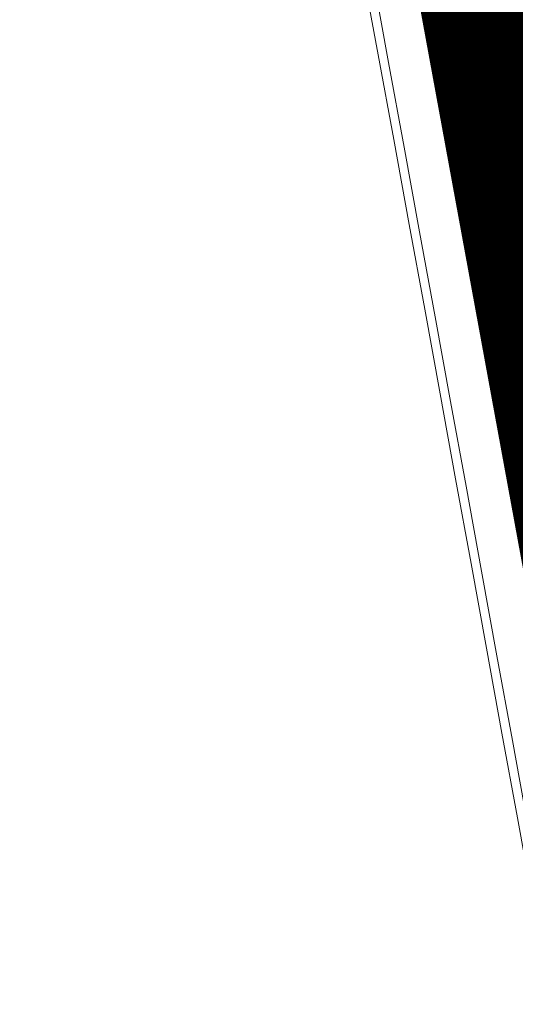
# Model space of a CAD drawing. Extents: x 98477 to 100410, y 398052 to 398969.
# Tile 328 of 374: x 98842 to 98848, y 398394 to 398405. Entities that reach past the tile are written whole.
import ezdxf

# ---------------------------------------------------------------- set-up
doc = ezdxf.new("R2010")
doc.units = 0
doc.linetypes.add('AL-NUTSTRACE', pattern=[17, 5, -3.5, 0, -3.5, 5])
doc.linetypes.add('RI-RWA', pattern=[8.25, 4.5, -0.75, 0.75, -0.75, 0.75, -0.75])
for name, color, linetype, lineweight in [('N-GW-hoogtelijn laagte NAP +8.00', 80, 'AL-HOOGTELIJN +8.00', 18), ('N-GW-hoogtelijn laagte NAP +8.50', 70, 'AL-HOOGTELIJN +8.50', 18), ('N-KO-kantverharding', 2, 'Continuous', 25), ('N-RI-RWA kolkaansluitleiding', 132, 'RI-RWA', 18), ('N-RI-straatkolk', 7, 'Continuous', 25), ("N-VH-arcering 'MAT' grijs 251", 251, 'Continuous', 18), ('N-VH-arcering printbeton', 8, 'Continuous', 9), ('X-AL-hoogtelijn - Niv 1', 1, 'AL-HOOGTELIJN', 18), ('X-AL-nutstrace VERWERKT', 252, 'AL-NUTSTRACE', 18)]:
    doc.layers.add(name, color=color, linetype=linetype, lineweight=lineweight)
doc.layers.add('X-AL-contourlijnen', color=30, linetype='Continuous', plot=False)
doc.styles.get("Standard").update_dxf_attribs({"font": 'txt.shx'})
doc.linetypes.add('AL-HOOGTELIJN', pattern='A,10,-1.5,["H",Standard,S=0.9,R=0,X=-0.3,Y=-0.45],-1.5,30', length=43)
doc.linetypes.add('AL-HOOGTELIJN +8.00', pattern='A,7.5,-1.5,["+8.00",Standard,S=0.9,R=0,X=-0.3,Y=-0.45],-4.5,22.5', length=36)
doc.linetypes.add('AL-HOOGTELIJN +8.50', pattern='A,7.5,-1.5,["+8.50",Standard,S=0.9,R=0,X=-0.3,Y=-0.45],-4.5,22.5', length=36)

# ---------------------------------------------------------------- blocks, each defined once
blk = doc.blocks.new('*U870')
blk.add_lwpolyline([(-1.376319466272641, 1.273330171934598), (-0.8370275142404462, -1.677799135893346), (1.376319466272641, -1.273330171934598), (0.8370275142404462, 1.677799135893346)], close=True)
blk.add_solid([(-1.376319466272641, 1.273330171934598), (0.8370275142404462, 1.677799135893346), (-1.376319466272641, 1.273330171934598), (-0.8370275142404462, -1.677799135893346)])

msp = doc.modelspace()

# ---------------------------------------------------------------- hatches: boundary and pattern name
at = {"layer": "N-VH-arcering 'MAT' grijs 251"}
h = msp.add_hatch(color=256, dxfattribs=at)
h.dxf.hatch_style = 1
edge = h.paths.add_edge_path()
edge.add_line((98801.70985258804, 398275.5025756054), (98759.07881222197, 398269.5111736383))
edge.add_arc((98758.55691309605, 398273.2246788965), 3.749999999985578, 188.0000000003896, 277.9999999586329, ccw=False)
edge.add_line((98754.84340783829, 398272.7027797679), (98754.7320693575, 398273.4949942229))
edge.add_arc((98759.43584268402, 398274.1560664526), 4.75000000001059, 98.00000000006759, 188.0000000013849, ccw=False)
edge.add_line((98758.77477045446, 398278.859839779), (98802.64364589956, 398285.0252081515))
edge.add_arc((98800.79960231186, 398298.1462600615), 13.24999999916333, 278.0000000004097, 315.3695932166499)
edge.add_arc((98814.32101528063, 398284.7981743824), 5.750000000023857, 97.99999999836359, 135.3695932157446, ccw=False)
edge.add_line((98813.52076995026, 398290.4922157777), (98817.94515990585, 398291.114023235))
edge.add_arc((98818.74540523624, 398285.4199818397), 5.750000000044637, 8.00000000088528, 97.99999999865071, ccw=False)
edge.add_line((98824.43944663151, 398286.2202271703), (98832.12180180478, 398231.5574297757))
edge.add_arc((98824.4472242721, 398230.4788382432), 7.74999999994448, -36.90337989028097, 8.000000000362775, ccw=False)
edge.add_line((98830.64450586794, 398225.8252159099), (98822.02531955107, 398214.3469478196))
edge.add_arc((98828.62242576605, 398209.3930917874), 8.249999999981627, 143.0966201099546, 188.000000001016)
edge.add_line((98820.45271419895, 398208.2449137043), (98820.95212056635, 398204.6914527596))
edge.add_line((98820.95212056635, 398204.6914527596), (98824.98814049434, 398175.9736787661))
edge.add_line((98824.98814049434, 398175.9736787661), (98826.34507822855, 398166.3185650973))
edge.add_arc((98829.56344945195, 398166.7708776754), 3.249999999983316, 187.9999999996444, 277.9999999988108)
edge.add_line((98830.01576203, 398163.552506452), (98845.49611657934, 398165.7281284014))
edge.add_line((98845.49611657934, 398165.7281284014), (98850.05134969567, 398166.3683246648))
edge.add_line((98850.05134969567, 398166.3683246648), (98871.26042709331, 398169.349066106))
edge.add_line((98871.26042709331, 398169.349066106), (98879.77673248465, 398170.5459547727))
edge.add_line((98879.77673248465, 398170.5459547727), (98895.91810200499, 398172.8144763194))
edge.add_line((98895.91810200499, 398172.8144763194), (98895.01347684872, 398179.2512187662))
edge.add_line((98895.01347684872, 398179.2512187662), (98835.84495974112, 398170.9356259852))
edge.add_arc((98835.18388751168, 398175.6393993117), 4.749999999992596, 188.0000000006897, 277.9999999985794, ccw=False)
edge.add_line((98830.48011418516, 398174.9783270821), (98825.97718274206, 398207.0183491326))
edge.add_arc((98833.65176027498, 398208.096940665), 7.750000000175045, 143.0966201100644, 188.0000000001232, ccw=False)
edge.add_line((98827.4544786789, 398212.7505629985), (98836.07366499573, 398224.2288310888))
edge.add_arc((98829.47655878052, 398229.1826871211), 8.250000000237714, 323.096620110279, 367.9999999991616)
edge.add_line((98837.64627034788, 398230.3308652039), (98837.34238794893, 398232.4931008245))
edge.add_line((98837.34238794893, 398232.4931008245), (98837.34238780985, 398232.493100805))
edge.add_line((98837.34238780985, 398232.493100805), (98829.68786739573, 398286.9578446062))
edge.add_arc((98835.38190879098, 398287.7580899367), 5.749999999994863, 97.99999999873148, 188.0000000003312, ccw=False)
edge.add_line((98834.58166346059, 398293.452131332), (98882.50500414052, 398300.1873176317))
edge.add_arc((98883.61838894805, 398292.2651730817), 8.000000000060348, 11.632034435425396, 97.9999999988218, ccw=False)
edge.add_line((98891.45409032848, 398293.8781776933), (98890.9995, 398296.0865))
edge.add_line((98890.9995, 398296.0865), (98889.023, 398305.688))
edge.add_line((98889.023, 398305.688), (98888.557, 398307.974))
edge.add_line((98888.557, 398307.974), (98887.38477368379, 398314.7597044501))
edge.add_arc((98879.50153614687, 398313.3978799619), 8.00000000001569, -82.00000000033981, 9.801079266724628, ccw=False)
edge.add_line((98880.6149209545, 398305.475735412), (98872.94460748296, 398304.3977431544))
edge.add_arc((98872.42270835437, 398308.1112484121), 3.749999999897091, 189.4265010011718, 278.00000000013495, ccw=False)
edge.add_arc((92946.7354543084, 397324.3039467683), 6003.049999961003, 9.42650100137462, 10.61166010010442)
edge.add_line((98847.1206531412, 398429.7738954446), (98842.31285519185, 398429.0982035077))
edge.add_arc((92946.7354539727, 397324.3039467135), 5998.200000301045, 9.428546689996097, 10.613773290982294, ccw=False)
edge.add_arc((98860.08948650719, 398306.4687901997), 3.840166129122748, -81.43407539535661, 6.657381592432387, ccw=False)
edge.add_line((98860.66146879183, 398302.6714605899), (98847.18483033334, 398300.7774425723))
edge.add_line((98847.18483033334, 398300.7774425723), (98842.62959721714, 398300.1372463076))
edge.add_line((98842.62959721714, 398300.1372463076), (98820.15051205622, 398296.9780169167))
edge.add_arc((98819.35026672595, 398302.672058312), 5.749999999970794, 187.9999999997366, 277.99999999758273, ccw=False)
edge.add_line((98813.65622533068, 398301.8718129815), (98812.30624625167, 398311.4774132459))
edge.add_line((98812.30624625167, 398311.4774132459), (98811.1093575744, 398319.9937186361))
edge.add_line((98811.1093575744, 398319.9937186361), (98809.24443803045, 398333.2633107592))
edge.add_line((98809.24443803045, 398333.2633107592), (98808.67382831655, 398337.3234098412))
edge.add_line((98808.67382831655, 398337.3234098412), (98807.71353391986, 398344.1562595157))
edge.add_line((98807.71353391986, 398344.1562595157), (98807.70657526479, 398344.2057729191))
edge.add_line((98807.70657526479, 398344.2057729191), (98811.66764753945, 398344.7624653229))
edge.add_line((98811.66764753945, 398344.7624653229), (98829.49247277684, 398347.2675811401))
edge.add_line((98829.49247277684, 398347.2675811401), (98831.96814294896, 398347.6155138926))
edge.add_line((98831.96814294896, 398347.6155138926), (98831.06351779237, 398354.0522563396))
edge.add_line((98831.06351779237, 398354.0522563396), (98828.58784762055, 398353.704323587))
edge.add_line((98828.58784762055, 398353.704323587), (98810.76302238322, 398351.1992077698))
edge.add_line((98810.76302238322, 398351.1992077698), (98806.80195010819, 398350.6425153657))
edge.add_line((98806.80195010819, 398350.6425153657), (98806.79499145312, 398350.6920287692))
edge.add_line((98806.79499145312, 398350.6920287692), (98805.14616655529, 398362.4240275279))
edge.add_line((98805.14616655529, 398362.4240275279), (98805.04836903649, 398363.119893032))
edge.add_line((98805.04836903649, 398363.119893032), (98803.99065346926, 398370.6459303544))
edge.add_line((98803.99065346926, 398370.6459303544), (98802.48758397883, 398381.3408254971))
edge.add_line((98802.48758397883, 398381.3408254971), (98801.4298684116, 398388.8668628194))
edge.add_line((98801.4298684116, 398388.8668628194), (98799.92679892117, 398399.561757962))
edge.add_line((98799.92679892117, 398399.561757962), (98798.86908335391, 398407.0877952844))
edge.add_line((98798.86908335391, 398407.0877952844), (98797.36601386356, 398417.7826904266))
edge.add_line((98797.36601386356, 398417.7826904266), (98796.79540414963, 398421.8427895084))
edge.add_line((98796.79540414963, 398421.8427895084), (98795.88382033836, 398428.3290453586))
edge.add_line((98795.88382033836, 398428.3290453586), (98795.87686168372, 398428.3785587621))
edge.add_line((98795.87686168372, 398428.3785587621), (98799.83793395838, 398428.9352511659))
edge.add_line((98799.83793395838, 398428.9352511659), (98817.66275919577, 398431.4403669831))
edge.add_line((98817.66275919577, 398431.4403669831), (98820.13842936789, 398431.7882997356))
edge.add_line((98820.13842936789, 398431.7882997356), (98819.2338042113, 398438.2250421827))
edge.add_line((98819.2338042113, 398438.2250421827), (98816.75813403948, 398437.87710943))
edge.add_line((98816.75813403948, 398437.87710943), (98798.93330880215, 398435.3719936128))
edge.add_line((98798.93330880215, 398435.3719936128), (98794.9722365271, 398434.8153012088))
edge.add_line((98794.9722365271, 398434.8153012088), (98794.96527787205, 398434.8648146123))
edge.add_line((98794.96527787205, 398434.8648146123), (98793.37870452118, 398446.1538705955))
edge.add_line((98793.37870452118, 398446.1538705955), (98792.73850825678, 398450.7091037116))
edge.add_line((98792.73850825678, 398450.7091037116), (98789.33816684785, 398474.9037900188))
edge.add_line((98789.33816684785, 398474.9037900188), (98783.89169246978, 398474.1383379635))
edge.add_line((98783.89169246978, 398474.1383379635), (98786.76317609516, 398453.7066703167))
edge.add_arc((98782.05940276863, 398453.0455980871), 4.750000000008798, -82.0000000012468, 7.999999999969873, ccw=False)
edge.add_line((98782.72047499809, 398448.3418247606), (98773.11487473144, 398446.9918456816))
edge.add_line((98773.11487473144, 398446.9918456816), (98764.5985693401, 398445.7949570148))
edge.add_line((98764.5985693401, 398445.7949570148), (98743.40683266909, 398442.8166526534))
edge.add_line((98743.40683266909, 398442.8166526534), (98734.89052727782, 398441.6197639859))
edge.add_line((98734.89052727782, 398441.6197639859), (98611.80020633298, 398424.3205475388))
edge.add_line((98611.80020633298, 398424.3205475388), (98607.65702311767, 398453.8008279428))
edge.add_arc((98611.6373665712, 398454.1216500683), 3.993251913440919, 101.39182936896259, 184.6081706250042, ccw=False)
edge.add_line((98610.84862924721, 398458.0362323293), (98611.83889731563, 398458.1754054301))
edge.add_line((98611.83889731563, 398458.1754054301), (98639.5664032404, 398462.0722522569))
edge.add_line((98639.5664032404, 398462.0722522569), (98641.54693937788, 398462.3505984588))
edge.add_line((98641.54693937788, 398462.3505984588), (98659.37176461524, 398464.8557142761))
edge.add_line((98659.37176461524, 398464.8557142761), (98661.84743478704, 398465.2036470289))
edge.add_line((98661.84743478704, 398465.2036470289), (98660.94280963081, 398471.6403894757))
edge.add_line((98660.94280963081, 398471.6403894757), (98649.90132066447, 398470.0886093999))
edge.add_line((98649.90132066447, 398470.0886093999), (98624.64948491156, 398466.5396953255))
edge.add_line((98624.64948491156, 398466.5396953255), (98622.66894877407, 398466.2613491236))
edge.add_line((98622.66894877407, 398466.2613491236), (98604.84412353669, 398463.7562333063))
edge.add_line((98604.84412353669, 398463.7562333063), (98602.86358739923, 398463.4778871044))
edge.add_line((98602.86358739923, 398463.4778871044), (98594.9414428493, 398462.3645022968))
edge.add_line((98594.9414428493, 398462.3645022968), (98576.27488975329, 398459.7410893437))
edge.add_line((98576.27488975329, 398459.7410893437), (98577.17951490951, 398453.3043468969))
edge.add_line((98577.17951490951, 398453.3043468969), (98578.1697829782, 398453.4435199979))
edge.add_line((98578.1697829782, 398453.4435199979), (98598.47059208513, 398456.2943364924))
edge.add_arc((98598.79151287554, 398452.3139562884), 3.993296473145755, 11.424909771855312, 94.60953932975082, ccw=False)
edge.add_line((98602.70568277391, 398453.1049624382), (98606.84886598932, 398423.6246820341))
edge.add_line((98606.84886598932, 398423.6246820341), (98548.81915716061, 398415.4691383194))
edge.add_arc((98548.15808493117, 398420.172911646), 4.750000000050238, 188.0000000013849, 277.99999999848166, ccw=False)
edge.add_line((98543.45431160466, 398419.5118394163), (98539.76818545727, 398445.7399897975))
edge.add_line((98539.76818545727, 398445.7399897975), (98538.97597100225, 398445.6286513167))
edge.add_line((98538.97597100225, 398445.6286513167), (98538.73241807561, 398447.361620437))
edge.add_line((98538.73241807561, 398447.361620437), (98534.77134580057, 398446.8049280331))
edge.add_line((98534.77134580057, 398446.8049280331), (98536.52992450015, 398434.2919904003))
edge.add_line((98536.52992450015, 398434.2919904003), (98537.17012076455, 398429.7367572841))
edge.add_line((98537.17012076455, 398429.7367572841), (98538.39484405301, 398421.0223982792))
edge.add_line((98538.39484405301, 398421.0223982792), (98539.03504031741, 398416.467165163))
edge.add_line((98539.03504031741, 398416.467165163), (98541.02521566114, 398402.30633178))
edge.add_line((98541.02521566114, 398402.30633178), (98541.66541192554, 398397.7510986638))
edge.add_line((98541.66541192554, 398397.7510986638), (98543.65558726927, 398383.5902652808))
edge.add_line((98543.65558726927, 398383.5902652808), (98544.29578353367, 398379.0350321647))
edge.add_line((98544.29578353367, 398379.0350321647), (98545.60401068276, 398369.7265123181))
edge.add_arc((98543.87104156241, 398369.4829593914), 1.750000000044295, -82.00000000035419, 7.99999999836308, ccw=False)
edge.add_line((98544.11459448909, 398367.7499902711), (98522.47723718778, 398364.7090580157))
edge.add_line((98522.47723718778, 398364.7090580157), (98523.21485462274, 398359.4606372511))
edge.add_line((98523.21485462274, 398359.4606372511), (98545.05026553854, 398362.5294041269))
edge.add_line((98545.05026553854, 398362.5294041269), (98549.60549865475, 398363.1696003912))
edge.add_line((98549.60549865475, 398363.1696003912), (98564.16243926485, 398365.2154449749))
edge.add_arc((98564.82351149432, 398360.5116716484), 4.749999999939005, 8.000000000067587, 97.99999999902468, ccw=False)
edge.add_line((98569.5272848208, 398361.172743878), (98576.49985717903, 398311.5603136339))
edge.add_arc((98571.7960838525, 398310.8992414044), 4.749999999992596, -82.0000000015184, 7.999999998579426, ccw=False)
edge.add_line((98572.45715608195, 398306.1954680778), (98563.84182388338, 398304.9846620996))
edge.add_line((98563.84182388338, 398304.9846620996), (98559.28659076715, 398304.3444658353))
edge.add_line((98559.28659076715, 398304.3444658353), (98541.0161448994, 398301.7767221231))
edge.add_line((98541.0161448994, 398301.7767221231), (98541.7537623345, 398296.5283013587))
edge.add_line((98541.7537623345, 398296.5283013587), (98553.88454617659, 398298.2331718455))
edge.add_arc((98554.12809910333, 398296.5002027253), 1.749999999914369, 7.999999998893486, 98.0000000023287, ccw=False)
edge.add_line((98555.86106822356, 398296.7437556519), (98557.35022040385, 398286.1478873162))
edge.add_line((98557.35022040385, 398286.1478873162), (98557.99041666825, 398281.5926542))
edge.add_line((98557.99041666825, 398281.5926542), (98560.13368242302, 398266.3425259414))
edge.add_line((98560.13368242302, 398266.3425259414), (98560.77387868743, 398261.7872928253))
edge.add_line((98560.77387868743, 398261.7872928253), (98562.9171444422, 398246.5371645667))
edge.add_line((98562.9171444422, 398246.5371645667), (98563.5573407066, 398241.9819314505))
edge.add_line((98563.5573407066, 398241.9819314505), (98565.70060646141, 398226.7318031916))
edge.add_line((98565.70060646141, 398226.7318031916), (98566.34080272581, 398222.1765700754))
edge.add_line((98566.34080272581, 398222.1765700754), (98567.56552601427, 398213.4622110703))
edge.add_line((98567.56552601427, 398213.4622110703), (98568.20572227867, 398208.9069779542))
edge.add_line((98568.20572227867, 398208.9069779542), (98576.53105717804, 398149.6691420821))
edge.add_line((98576.53105717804, 398149.6691420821), (98576.55610833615, 398149.4908938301))
edge.add_line((98576.55610833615, 398149.4908938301), (98535.4599834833, 398143.7152101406))
edge.add_line((98535.4599834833, 398143.7152101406), (98536.3465161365, 398137.4072025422))
edge.add_line((98536.3465161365, 398137.4072025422), (98537.33678420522, 398137.5463756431))
edge.add_line((98537.33678420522, 398137.5463756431), (98577.44264098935, 398143.1828862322))
edge.add_line((98577.44264098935, 398143.1828862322), (98578.76478544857, 398133.7753395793))
edge.add_line((98578.76478544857, 398133.7753395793), (98538.65892866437, 398128.1388289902))
edge.add_line((98538.65892866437, 398128.1388289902), (98537.66866059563, 398127.9996558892))
edge.add_line((98537.66866059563, 398127.9996558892), (98538.57328575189, 398121.5629134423))
edge.add_line((98538.57328575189, 398121.5629134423), (98579.66941060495, 398127.3385971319))
edge.add_line((98579.66941060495, 398127.3385971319), (98579.67636925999, 398127.2890837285))
edge.add_line((98579.67636925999, 398127.2890837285), (98580.7660946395, 398119.5352847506))
edge.add_line((98580.7660946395, 398119.5352847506), (98582.57534495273, 398106.6617998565))
edge.add_line((98582.57534495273, 398106.6617998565), (98583.06245080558, 398103.1958616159))
edge.add_line((98583.06245080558, 398103.1958616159), (98584.87170111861, 398090.3223767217))
edge.add_line((98584.87170111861, 398090.3223767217), (98585.35880697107, 398086.8564384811))
edge.add_line((98585.35880697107, 398086.8564384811), (98587.16805728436, 398073.9829535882))
edge.add_line((98587.16805728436, 398073.9829535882), (98588.14928671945, 398067.0011433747))
edge.add_arc((98585.92118356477, 398066.6880038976), 2.249999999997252, -71.05267843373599, 7.999999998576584, ccw=False)
edge.add_line((98586.6517556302, 398064.5599145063), (98587.08769329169, 398064.7095716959))
edge.add_line((98587.08769329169, 398064.7095716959), (98595.76511800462, 398067.6885274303))
edge.add_line((98595.76511800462, 398067.6885274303), (98596.09256923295, 398067.8009412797))
edge.add_arc((98595.36199716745, 398069.9290306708), 2.249999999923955, 187.9999999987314, 288.947321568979, ccw=False)
edge.add_line((98593.13389401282, 398069.6158911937), (98582.46560133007, 398145.5247379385))
edge.add_arc((98587.16937465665, 398146.1858101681), 4.750000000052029, 98.00000000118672, 187.9999999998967, ccw=False)
edge.add_line((98586.50830242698, 398150.8895834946), (98609.06670264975, 398154.0599598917))
edge.add_line((98609.06670264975, 398154.0599598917), (98621.30783352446, 398156.2004915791))
edge.add_line((98621.30783352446, 398156.2004915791), (98618.71337939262, 398174.6609919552))
edge.add_line((98618.71337939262, 398174.6609919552), (98600.88855415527, 398172.155876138))
edge.add_line((98600.88855415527, 398172.155876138), (98602.70587460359, 398159.2249692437))
edge.add_line((98602.70587460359, 398159.2249692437), (98585.67326382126, 398156.8311919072))
edge.add_arc((98585.08617653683, 398161.633146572), 4.837710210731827, 189.0296070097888, 276.97039299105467, ccw=False)
edge.add_line((98580.30841826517, 398160.8738930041), (98573.6350680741, 398208.3572469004))
edge.add_line((98573.6350680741, 398208.3572469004), (98572.71652560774, 398214.8930161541))
edge.add_line((98572.71652560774, 398214.8930161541), (98570.01656744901, 398234.1042166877))
edge.add_line((98570.01656744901, 398234.1042166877), (98569.09802498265, 398240.6399859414))
edge.add_line((98569.09802498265, 398240.6399859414), (98568.63179509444, 398243.9573839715))
edge.add_line((98568.63179509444, 398243.9573839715), (98568.16556520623, 398247.2747820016))
edge.add_arc((98572.86933853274, 398247.9358542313), 4.74999999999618, 98.00000000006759, 188.0000000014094, ccw=False)
edge.add_line((98572.20826630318, 398252.6396275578), (98597.85620928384, 398256.2442108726))
edge.add_line((98597.85620928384, 398256.2442108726), (98604.39197853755, 398257.1627533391))
edge.add_line((98604.39197853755, 398257.1627533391), (98619.64210679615, 398259.3060190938))
edge.add_line((98619.64210679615, 398259.3060190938), (98626.17787604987, 398260.2245615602))
edge.add_line((98626.17787604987, 398260.2245615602), (98639.44746817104, 398262.089481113))
edge.add_line((98639.44746817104, 398262.089481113), (98639.4969815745, 398262.096439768))
edge.add_line((98639.4969815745, 398262.096439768), (98640.05367397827, 398258.1353674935))
edge.add_line((98640.05367397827, 398258.1353674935), (98641.8629242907, 398245.2618825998))
edge.add_line((98641.8629242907, 398245.2618825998), (98642.14127049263, 398243.2813464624))
edge.add_line((98642.14127049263, 398243.2813464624), (98643.25465530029, 398235.3592019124))
edge.add_line((98643.25465530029, 398235.3592019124), (98644.5767997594, 398225.9516552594))
edge.add_line((98644.5767997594, 398225.9516552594), (98646.03811731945, 398215.5538405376))
edge.add_line((98646.03811731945, 398215.5538405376), (98646.38605007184, 398213.0781703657))
edge.add_line((98646.38605007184, 398213.0781703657), (98652.82279251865, 398213.9827955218))
edge.add_line((98652.82279251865, 398213.9827955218), (98652.47485976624, 398216.4584656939))
edge.add_line((98652.47485976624, 398216.4584656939), (98651.70940771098, 398221.904940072))
edge.add_line((98651.70940771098, 398221.904940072), (98651.43106150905, 398223.8854762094))
edge.add_line((98651.43106150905, 398223.8854762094), (98649.62181119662, 398236.758961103))
edge.add_line((98649.62181119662, 398236.758961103), (98649.34346499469, 398238.7394972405))
edge.add_line((98649.34346499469, 398238.7394972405), (98646.49041642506, 398259.0399926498))
edge.add_line((98646.49041642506, 398259.0399926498), (98645.93372402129, 398263.0010649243))
edge.add_line((98645.93372402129, 398263.0010649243), (98645.98323742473, 398263.0080235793))
edge.add_line((98645.98323742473, 398263.0080235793), (98654.39783815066, 398264.1906185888))
edge.add_line((98654.39783815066, 398264.1906185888), (98722.62535253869, 398273.7793704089))
edge.add_line((98722.62535253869, 398273.7793704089), (98731.14165792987, 398274.9762590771))
edge.add_line((98731.14165792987, 398274.9762590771), (98743.97026282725, 398276.7792019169))
edge.add_arc((98744.55735011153, 398271.9772472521), 4.837710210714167, 9.02960700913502, 96.9703929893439, ccw=False)
edge.add_line((98749.33510838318, 398272.73650082), (98750.7268393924, 398262.8338201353))
edge.add_line((98750.7268393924, 398262.8338201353), (98752.41029510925, 398263.0704144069))
edge.add_line((98752.41029510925, 398263.0704144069), (98756.96552822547, 398263.7106106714))
edge.add_line((98756.96552822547, 398263.7106106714), (98772.21565648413, 398265.8538764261))
edge.add_line((98772.21565648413, 398265.8538764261), (98776.77088960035, 398266.4940726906))
edge.add_line((98776.77088960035, 398266.4940726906), (98795.98209013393, 398269.1940308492))
edge.add_line((98795.98209013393, 398269.1940308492), (98800.53732325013, 398269.8342271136))
edge.add_line((98800.53732325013, 398269.8342271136), (98802.46834598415, 398270.1056146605))
edge.add_line((98802.46834598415, 398270.1056146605), (98801.70985258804, 398275.5025756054))
edge = h.paths.add_edge_path(flags=16)
edge.add_line((98744.0622075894, 398333.4636472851), (98751.98435213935, 398334.5770320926))
edge.add_line((98751.98435213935, 398334.5770320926), (98753.96600319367, 398334.8555349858))
edge.add_line((98753.96600319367, 398334.8555349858), (98764.36270300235, 398336.316695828))
edge.add_line((98764.36270300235, 398336.316695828), (98764.36270299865, 398336.3166958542))
edge.add_line((98764.36270299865, 398336.3166958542), (98766.34323913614, 398336.5950420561))
edge.add_line((98766.34323913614, 398336.5950420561), (98774.26538368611, 398337.7084268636))
edge.add_line((98774.26538368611, 398337.7084268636), (98774.24729118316, 398337.8371617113))
edge.add_line((98774.24729118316, 398337.8371617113), (98802.48973650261, 398341.8063785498))
edge.add_line((98802.48973650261, 398341.8063785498), (98803.0185942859, 398338.0433598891))
edge.add_line((98803.0185942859, 398338.0433598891), (98808.47417984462, 398299.2248515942))
edge.add_arc((98800.79960231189, 398298.1462600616), 7.750000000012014, -82.00000000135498, 8.000000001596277, ccw=False)
edge.add_line((98801.87819384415, 398290.4716825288), (98771.96746476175, 398286.2680036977))
edge.add_line((98771.96746476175, 398286.2680036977), (98767.41223164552, 398285.6278074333))
edge.add_line((98767.41223164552, 398285.6278074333), (98755.13290759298, 398283.9020609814))
edge.add_line((98755.13290759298, 398283.9020609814), (98746.61660220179, 398282.7051723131))
edge.add_line((98746.61660220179, 398282.7051723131), (98730.37620587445, 398280.4227334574))
edge.add_line((98730.37620587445, 398280.4227334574), (98721.85990048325, 398279.2258447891))
edge.add_line((98721.85990048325, 398279.2258447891), (98654.3282516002, 398269.7348904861))
edge.add_arc((98653.66717937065, 398274.4386638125), 4.749999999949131, 187.9999999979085, 277.9999999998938, ccw=False)
edge.add_line((98648.96340604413, 398273.7775915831), (98644.1340994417, 398308.1398935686))
edge.add_line((98644.1340994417, 398308.1398935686), (98642.93721077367, 398316.6561989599))
edge.add_line((98642.93721077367, 398316.6561989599), (98640.29988051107, 398335.4217788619))
edge.add_line((98640.29988051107, 398335.4217788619), (98638.12129075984, 398335.1155980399))
edge.add_line((98638.12129075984, 398335.1155980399), (98637.23004949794, 398334.990342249))
edge.add_line((98637.23004949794, 398334.990342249), (98635.05145974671, 398334.6841614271))
edge.add_line((98635.05145974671, 398334.6841614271), (98635.74036659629, 398329.7823344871))
edge.add_line((98635.74036659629, 398329.7823344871), (98636.93725526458, 398321.266029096))
edge.add_line((98636.93725526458, 398321.266029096), (98638.384655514, 398310.967241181))
edge.add_line((98638.384655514, 398310.967241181), (98639.02485177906, 398306.4120080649))
edge.add_line((98639.02485177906, 398306.4120080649), (98641.16811753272, 398291.1618798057))
edge.add_line((98641.16811753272, 398291.1618798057), (98642.36500620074, 398282.6455744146))
edge.add_line((98642.36500620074, 398282.6455744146), (98643.71498527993, 398273.0399741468))
edge.add_arc((98639.01121195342, 398272.3789019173), 4.749999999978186, -82.00000000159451, 7.999999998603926, ccw=False)
edge.add_line((98639.67228418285, 398267.6751285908), (98619.32227537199, 398264.8151213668))
edge.add_line((98619.32227537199, 398264.8151213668), (98614.27190822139, 398264.1053385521))
edge.add_line((98614.27190822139, 398264.1053385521), (98593.92189940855, 398261.2453313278))
edge.add_arc((98593.26082717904, 398265.9491046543), 4.750000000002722, 188.0000000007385, 277.9999999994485, ccw=False)
edge.add_line((98588.55705385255, 398265.2880324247), (98581.77932383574, 398313.5140873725))
edge.add_line((98581.77932383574, 398313.5140873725), (98580.58243516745, 398322.0303927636))
edge.add_line((98580.58243516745, 398322.0303927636), (98575.23122943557, 398360.1062000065))
edge.add_line((98575.23122943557, 398360.1062000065), (98574.59103317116, 398364.6614331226))
edge.add_line((98574.59103317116, 398364.6614331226), (98572.66348572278, 398378.3766458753))
edge.add_line((98572.66348572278, 398378.3766458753), (98571.18825085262, 398388.8734874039))
edge.add_line((98571.18825085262, 398388.8734874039), (98568.51612731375, 398407.8866343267))
edge.add_arc((98573.21990064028, 398408.5477065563), 4.750000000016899, 97.9999999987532, 188.0000000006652, ccw=False)
edge.add_line((98572.55882841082, 398413.2514798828), (98607.11918401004, 398418.1086211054))
edge.add_line((98607.11918401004, 398418.1086211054), (98607.61431804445, 398418.1782076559))
edge.add_line((98607.61431804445, 398418.1782076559), (98611.58353488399, 398389.9357623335))
edge.add_line((98611.58353488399, 398389.9357623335), (98611.454800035, 398389.9176698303))
edge.add_line((98611.454800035, 398389.9176698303), (98613.2640503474, 398377.0441849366))
edge.add_line((98613.2640503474, 398377.0441849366), (98613.33363689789, 398376.5490509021))
edge.add_line((98613.33363689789, 398376.5490509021), (98626.20712179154, 398378.3583012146))
edge.add_line((98626.20712179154, 398378.3583012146), (98628.18765792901, 398378.6366474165))
edge.add_line((98628.18765792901, 398378.6366474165), (98636.10980247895, 398379.7500322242))
edge.add_line((98636.10980247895, 398379.7500322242), (98648.36932117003, 398381.4729952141))
edge.add_line((98648.36932117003, 398381.4729952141), (98647.4646960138, 398387.9097376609))
edge.add_line((98647.4646960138, 398387.9097376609), (98634.59121112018, 398386.1004873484))
edge.add_line((98634.59121112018, 398386.1004873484), (98632.49184281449, 398385.8054403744))
edge.add_line((98632.49184281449, 398385.8054403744), (98619.73719008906, 398384.0128908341))
edge.add_line((98619.73719008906, 398384.0128908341), (98617.50908693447, 398383.6997513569))
edge.add_line((98617.50908693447, 398383.6997513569), (98612.56565838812, 398418.8740731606))
edge.add_line((98612.56565838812, 398418.8740731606), (98613.06079242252, 398418.943659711))
edge.add_line((98613.06079242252, 398418.943659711), (98667.57504960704, 398426.6051389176))
edge.add_line((98667.57504960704, 398426.6051389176), (98722.08930679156, 398434.2666181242))
edge.add_line((98722.08930679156, 398434.2666181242), (98726.14940587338, 398434.8372278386))
edge.add_line((98726.14940587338, 398434.8372278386), (98759.42241298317, 398439.51344403))
edge.add_line((98759.42241298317, 398439.51344403), (98763.48251206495, 398440.084053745))
edge.add_line((98763.48251206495, 398440.084053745), (98783.48592705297, 398442.8953503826))
edge.add_arc((98784.14699928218, 398438.191577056), 4.750000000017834, 8.000000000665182, 97.99999999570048, ccw=False)
edge.add_line((98788.85077260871, 398438.8526492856), (98795.6145853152, 398390.7256211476))
edge.add_arc((98790.91081198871, 398390.064548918), 4.749999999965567, -82.00000000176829, 8.000000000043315, ccw=False)
edge.add_line((98791.57188421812, 398385.3607755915), (98787.36324492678, 398384.7692899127))
edge.add_line((98787.36324492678, 398384.7692899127), (98774.48976003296, 398382.9600396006))
edge.add_line((98774.48976003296, 398382.9600396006), (98766.12199485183, 398381.7840268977))
edge.add_line((98766.12199485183, 398381.7840268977), (98766.07248144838, 398381.7770682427))
edge.add_line((98766.07248144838, 398381.7770682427), (98764.94517930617, 398389.7982395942))
edge.add_line((98764.94517930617, 398389.7982395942), (98762.09213076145, 398410.0987350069))
edge.add_line((98762.09213076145, 398410.0987350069), (98761.95295766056, 398411.0890030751))
edge.add_line((98761.95295766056, 398411.0890030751), (98755.5162152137, 398410.1843779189))
edge.add_line((98755.5162152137, 398410.1843779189), (98755.65538831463, 398409.1941098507))
edge.add_line((98755.65538831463, 398409.1941098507), (98758.50843688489, 398388.893614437))
edge.add_line((98758.50843688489, 398388.893614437), (98759.63573900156, 398380.8724430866))
edge.add_line((98759.63573900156, 398380.8724430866), (98759.5862255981, 398380.8654844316))
edge.add_line((98759.5862255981, 398380.8654844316), (98748.79230364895, 398379.3484976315))
edge.add_line((98748.79230364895, 398379.3484976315), (98744.23707053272, 398378.7083013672))
edge.add_line((98744.23707053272, 398378.7083013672), (98741.31577972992, 398378.2977407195))
edge.add_line((98741.31577972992, 398378.2977407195), (98735.86930535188, 398377.532288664))
edge.add_line((98735.86930535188, 398377.532288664), (98732.94801454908, 398377.1217280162))
edge.add_line((98732.94801454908, 398377.1217280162), (98728.39278143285, 398376.4815317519))
edge.add_line((98728.39278143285, 398376.4815317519), (98718.31915239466, 398375.0657755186))
edge.add_arc((98720.44154218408, 398359.9641874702), 15.25000000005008, 97.9999999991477, 128.0000000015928)
edge.add_line((98711.052704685, 398371.9813514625), (98707.24934533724, 398369.0098414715))
edge.add_line((98707.24934533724, 398369.0098414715), (98710.51235115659, 398364.8333844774))
edge.add_line((98710.51235115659, 398364.8333844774), (98713.62044188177, 398367.261691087))
edge.add_arc((98721.25410813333, 398357.3241039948), 12.53110121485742, 99.37790491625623, 127.53006232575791, ccw=False)
edge.add_line((98719.21222162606, 398369.6877279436), (98728.55711414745, 398371.001066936))
edge.add_line((98728.55711414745, 398371.001066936), (98733.11234726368, 398371.6412632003))
edge.add_line((98733.11234726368, 398371.6412632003), (98743.90626921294, 398373.1582500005))
edge.add_line((98743.90626921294, 398373.1582500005), (98752.42257460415, 398374.3551386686))
edge.add_line((98752.42257460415, 398374.3551386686), (98763.21649655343, 398375.8721254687))
edge.add_line((98763.21649655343, 398375.8721254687), (98767.77172966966, 398376.512321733))
edge.add_line((98767.77172966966, 398376.512321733), (98793.32064568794, 398380.102987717))
edge.add_arc((98793.7681908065, 398376.2908113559), 3.838357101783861, 9.304190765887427, 96.69580920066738, ccw=False)
edge.add_line((98797.55605007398, 398376.9113815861), (98799.60189465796, 398362.3544409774))
edge.add_line((98799.60189465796, 398362.3544409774), (98801.64078058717, 398347.8470137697))
edge.add_line((98801.64078058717, 398347.8470137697), (98801.71036713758, 398347.3518797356))
edge.add_line((98801.71036713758, 398347.3518797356), (98773.46792181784, 398343.3826628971))
edge.add_line((98773.46792181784, 398343.3826628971), (98773.36075853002, 398344.1451693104))
edge.add_line((98773.36075853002, 398344.1451693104), (98770.8850883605, 398343.7972365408))
edge.add_line((98770.8850883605, 398343.7972365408), (98758.01160346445, 398341.9879862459))
edge.add_line((98758.01160346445, 398341.9879862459), (98756.03106732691, 398341.7096400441))
edge.add_line((98756.03106732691, 398341.7096400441), (98743.15758242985, 398339.900389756))
edge.add_line((98743.15758242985, 398339.900389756), (98743.15758243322, 398339.9003897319))
edge.add_line((98743.15758243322, 398339.9003897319), (98742.16731436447, 398339.761216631))
edge.add_line((98742.16731436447, 398339.761216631), (98743.07193952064, 398333.3244741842))
edge.add_line((98743.07193952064, 398333.3244741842), (98744.0622075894, 398333.4636472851))
edge = h.paths.add_edge_path(flags=16)
edge.add_line((98545.99047331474, 398402.9031704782), (98545.73996173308, 398404.6856530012))
edge.add_arc((98550.44373505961, 398405.3467252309), 4.750000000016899, 98.00000000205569, 188.0000000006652, ccw=False)
edge.add_line((98549.78266282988, 398410.0504985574), (98557.70480737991, 398411.1638833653))
edge.add_arc((98558.36587960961, 398406.4601100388), 4.750000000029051, 8.000000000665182, 98.00000000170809, ccw=False)
edge.add_line((98563.06965293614, 398407.1211822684), (98563.35495779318, 398405.0911327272))
edge.add_line((98563.35495779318, 398405.0911327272), (98565.09462155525, 398392.7127818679))
edge.add_line((98565.09462155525, 398392.7127818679), (98565.44255430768, 398390.237111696))
edge.add_line((98565.44255430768, 398390.237111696), (98567.18221806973, 398377.8587608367))
edge.add_line((98567.18221806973, 398377.8587608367), (98567.46752292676, 398375.8287112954))
edge.add_arc((98562.76374960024, 398375.1676390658), 4.749999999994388, -82.00000000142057, 7.9999999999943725, ccw=False)
edge.add_line((98563.42482182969, 398370.4638657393), (98555.50267727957, 398369.3504809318))
edge.add_arc((98554.84160505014, 398374.0542542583), 4.749999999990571, 187.9999999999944, 277.99999999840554, ccw=False)
edge.add_line((98550.13783172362, 398373.3931820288), (98549.88732014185, 398375.1756645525))
edge.add_line((98549.88732014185, 398375.1756645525), (98548.07806982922, 398388.0491494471))
edge.add_line((98548.07806982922, 398388.0491494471), (98547.79972362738, 398390.0296855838))
edge.add_line((98547.79972362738, 398390.0296855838), (98545.99047331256, 398402.9031704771))
edge = h.paths.add_edge_path(flags=16)
edge.add_line((98580.97427237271, 398279.7231952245), (98580.69592617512, 398281.7037313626))
edge.add_line((98580.69592617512, 398281.7037313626), (98579.23460861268, 398292.1015460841))
edge.add_line((98579.23460861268, 398292.1015460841), (98578.55961907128, 398296.9043462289))
edge.add_arc((98573.85584574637, 398296.2432739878), 4.750000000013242, 8.000000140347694, 98.00000000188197)
edge.add_line((98573.19477351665, 398300.9470473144), (98565.5697093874, 398299.8754144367))
edge.add_arc((98566.23078161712, 398295.1716411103), 4.749999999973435, 98.00000000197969, 186.1903587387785)
edge.add_line((98561.5084782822, 398294.6594387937), (98561.50613232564, 398294.659109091))
edge.add_line((98561.50613232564, 398294.659109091), (98563.66331539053, 398279.3099540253))
edge.add_line((98563.66331539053, 398279.3099540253), (98563.94166159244, 398277.329417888))
edge.add_line((98563.94166159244, 398277.329417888), (98566.09884465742, 398261.9802628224))
edge.add_line((98566.09884465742, 398261.9802628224), (98566.10119061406, 398261.980592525))
edge.add_arc((98570.78174201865, 398262.7898752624), 4.749999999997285, 189.8096412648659, 277.9999999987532)
edge.add_line((98571.4428142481, 398258.0861019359), (98579.06787837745, 398259.1577348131))
edge.add_arc((98578.406806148, 398263.8615081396), 4.749999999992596, 277.9999999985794, 367.9999999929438)
edge.add_line((98583.11057947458, 398264.5225803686), (98582.43558993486, 398269.325380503))
edge.add_line((98582.43558993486, 398269.325380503), (98580.97427237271, 398279.7231952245))
edge = h.paths.add_edge_path(flags=16)
edge.add_line((98615.08128089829, 398162.7819088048), (98614.48868373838, 398166.998456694))
edge.add_arc((98612.75571461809, 398166.7549037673), 1.749999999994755, 8.000000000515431, 98.00000000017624)
edge.add_line((98612.51216169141, 398168.4878728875), (98608.55108941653, 398167.9311804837))
edge.add_arc((98608.79464234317, 398166.1982113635), 1.749999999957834, 97.99999999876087, 188.000000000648)
edge.add_line((98607.06167322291, 398165.9546584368), (98607.65427038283, 398161.7381105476))
edge.add_arc((98609.38723950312, 398161.9816634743), 1.749999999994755, 188.0000000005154, 277.999999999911)
edge.add_line((98609.6307924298, 398160.248694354), (98613.59186470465, 398160.8053867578))
edge.add_arc((98613.348311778, 398162.5383558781), 1.749999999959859, 277.9999999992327, 368.0000000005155)
at = {"layer": 'N-VH-arcering printbeton'}
h = msp.add_hatch(dxfattribs=at)
h.set_pattern_fill('CS-PRINTBETON', color=256)
h.set_pattern_definition([(45, (0, 0), (-0.3535533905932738, 0.3535533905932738), []), (45, (0.35, 0), (-0.3535533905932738, 0.3535533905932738), [0.5000000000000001, -0.2])])
edge = h.paths.add_edge_path()
edge.add_line((98810.2397897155, 398338.7552844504), (98834.00622336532, 398342.0954388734))
edge.add_line((98834.00622336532, 398342.0954388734), (98831.50110754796, 398359.9202641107))
edge.add_line((98831.50110754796, 398359.9202641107), (98807.73467389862, 398356.5801096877))
edge.add_line((98807.73467389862, 398356.5801096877), (98798.4100761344, 398422.9280702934))
edge.add_line((98798.4100761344, 398422.9280702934), (98822.1765097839, 398426.2682247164))
edge.add_line((98822.1765097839, 398426.2682247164), (98819.67139396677, 398444.0930499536))
edge.add_line((98819.67139396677, 398444.0930499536), (98795.90496031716, 398440.7528955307))
edge.add_line((98795.90496031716, 398440.7528955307), (98791.07113596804, 398475.1473429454))
edge.add_line((98791.07113596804, 398475.1473429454), (98789.33816684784, 398474.9037900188))
edge.add_line((98789.33816684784, 398474.9037900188), (98792.73850825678, 398450.7091037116))
edge.add_line((98792.73850825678, 398450.7091037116), (98793.37870452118, 398446.1538705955))
edge.add_line((98793.37870452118, 398446.1538705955), (98794.9722365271, 398434.8153012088))
edge.add_line((98794.9722365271, 398434.8153012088), (98796.72501100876, 398435.0616375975))
edge.add_line((98796.72501100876, 398435.0616375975), (98796.08063955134, 398439.6465787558))
edge.add_line((98796.08063955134, 398439.6465787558), (98798.28893734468, 398439.956934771))
edge.add_line((98798.28893734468, 398439.956934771), (98798.23744329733, 398440.3233339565))
edge.add_line((98798.23744329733, 398440.3233339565), (98816.06226853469, 398442.8284497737))
edge.add_line((98816.06226853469, 398442.8284497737), (98816.11376258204, 398442.4620505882))
edge.add_line((98816.11376258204, 398442.4620505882), (98818.22303356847, 398442.7584892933))
edge.add_line((98818.22303356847, 398442.7584892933), (98818.86740502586, 398438.1735481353))
edge.add_line((98818.86740502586, 398438.1735481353), (98819.2338042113, 398438.2250421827))
edge.add_line((98819.2338042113, 398438.2250421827), (98820.13842936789, 398431.7882997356))
edge.add_line((98820.13842936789, 398431.7882997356), (98819.77203018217, 398431.7368056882))
edge.add_line((98819.77203018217, 398431.7368056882), (98820.41640163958, 398427.15186453))
edge.add_line((98820.41640163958, 398427.15186453), (98818.30713065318, 398426.8554258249))
edge.add_line((98818.30713065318, 398426.8554258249), (98818.35862470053, 398426.4890266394))
edge.add_line((98818.35862470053, 398426.4890266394), (98800.53379946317, 398423.9839108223))
edge.add_line((98800.53379946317, 398423.9839108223), (98800.48230541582, 398424.3503100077))
edge.add_line((98800.48230541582, 398424.3503100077), (98798.27400762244, 398424.0399539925))
edge.add_line((98798.27400762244, 398424.0399539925), (98797.629636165, 398428.6248951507))
edge.add_line((98797.629636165, 398428.6248951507), (98795.87686168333, 398428.378558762))
edge.add_line((98795.87686168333, 398428.378558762), (98796.79540414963, 398421.8427895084))
edge.add_line((98796.79540414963, 398421.8427895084), (98797.36601386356, 398417.7826904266))
edge.add_line((98797.36601386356, 398417.7826904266), (98798.86908335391, 398407.0877952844))
edge.add_line((98798.86908335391, 398407.0877952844), (98799.92679892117, 398399.561757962))
edge.add_line((98799.92679892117, 398399.561757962), (98801.4298684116, 398388.8668628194))
edge.add_line((98801.4298684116, 398388.8668628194), (98802.48758397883, 398381.3408254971))
edge.add_line((98802.48758397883, 398381.3408254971), (98803.99065346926, 398370.6459303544))
edge.add_line((98803.99065346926, 398370.6459303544), (98805.04836903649, 398363.119893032))
edge.add_line((98805.04836903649, 398363.119893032), (98805.14616655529, 398362.4240275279))
edge.add_line((98805.14616655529, 398362.4240275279), (98806.80195010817, 398350.6425153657))
edge.add_line((98806.80195010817, 398350.6425153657), (98808.55472458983, 398350.8888517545))
edge.add_line((98808.55472458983, 398350.8888517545), (98807.9103531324, 398355.4737929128))
edge.add_line((98807.9103531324, 398355.4737929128), (98810.11865092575, 398355.784148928))
edge.add_line((98810.11865092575, 398355.784148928), (98810.0671568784, 398356.1505481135))
edge.add_line((98810.0671568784, 398356.1505481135), (98827.89198211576, 398358.6556639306))
edge.add_line((98827.89198211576, 398358.6556639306), (98827.94347616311, 398358.2892647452))
edge.add_line((98827.94347616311, 398358.2892647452), (98830.05274714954, 398358.5857034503))
edge.add_line((98830.05274714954, 398358.5857034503), (98830.69711860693, 398354.0007622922))
edge.add_line((98830.69711860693, 398354.0007622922), (98831.06351779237, 398354.0522563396))
edge.add_line((98831.06351779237, 398354.0522563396), (98831.96814294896, 398347.6155138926))
edge.add_line((98831.96814294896, 398347.6155138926), (98831.60174376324, 398347.5640198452))
edge.add_line((98831.60174376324, 398347.5640198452), (98832.24611522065, 398342.979078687))
edge.add_line((98832.24611522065, 398342.979078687), (98830.13684423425, 398342.6826399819))
edge.add_line((98830.13684423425, 398342.6826399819), (98830.1883382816, 398342.3162407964))
edge.add_line((98830.1883382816, 398342.3162407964), (98812.36351304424, 398339.8111249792))
edge.add_line((98812.36351304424, 398339.8111249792), (98812.31201899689, 398340.1775241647))
edge.add_line((98812.31201899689, 398340.1775241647), (98810.10372120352, 398339.8671681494))
edge.add_line((98810.10372120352, 398339.8671681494), (98809.45934974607, 398344.4521093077))
edge.add_line((98809.45934974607, 398344.4521093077), (98807.70657526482, 398344.2057729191))
edge.add_line((98807.70657526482, 398344.2057729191), (98808.67382831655, 398337.3234098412))
edge.add_line((98808.67382831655, 398337.3234098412), (98809.24443803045, 398333.2633107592))
edge.add_line((98809.24443803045, 398333.2633107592), (98811.1093575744, 398319.9937186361))
edge.add_line((98811.1093575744, 398319.9937186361), (98812.30624625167, 398311.4774132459))
edge.add_line((98812.30624625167, 398311.4774132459), (98813.65622533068, 398301.8718129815))
edge.add_arc((98819.35026672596, 398302.672058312), 5.750000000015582, 187.9999999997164, 232.0792098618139)
edge.add_line((98815.81648069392, 398298.1361067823), (98842.56429254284, 398301.8952665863))
edge.add_line((98842.56429254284, 398301.8952665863), (98842.80784546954, 398300.1622974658))
edge.add_line((98842.80784546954, 398300.1622974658), (98847.00658208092, 398300.7523914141))
edge.add_line((98847.00658208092, 398300.7523914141), (98846.76302915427, 398302.4853605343))
edge.add_line((98846.76302915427, 398302.4853605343), (98863.57062722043, 398304.8475143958))
edge.add_arc((98860.57991485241, 398306.3897293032), 3.364934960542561, 332.7212867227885, 368.9632308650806)
edge.add_line((98863.9037590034, 398306.9139881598), (98821.6091490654, 398300.9698683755))
edge.add_arc((98820.77411045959, 398306.9114767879), 5.999999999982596, 188.0000000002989, 278.00000000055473, ccw=False)
edge.add_line((98814.83250204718, 398306.0764381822), (98810.2397897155, 398338.7552844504))

# ---------------------------------------------------------------- linework, layer by layer
at = {"layer": 'N-GW-hoogtelijn laagte NAP +8.00'}
msp.add_lwpolyline([(98846.5620272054, 398447.0414527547), (98857.71109176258, 398391.1225138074, -0.004676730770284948), (98858.23398357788, 398388.3656874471, -0.003034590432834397), (98870.71410151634, 398316.5333743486, -0.414311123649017), (98869.07130705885, 398314.2303565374), (98868.08531929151, 398314.0655473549, 0.005437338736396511), (98845.1601337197, 398442.605583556, 0.2719762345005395), (98827.15713969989, 398463.1951739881, 0.02426635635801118), (98795.29963220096, 398472.1044064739, -0.07625381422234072), (98792.33837530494, 398473.2747655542, -0.9993441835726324), (98793.84963754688, 398475.8663061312, 0.07631980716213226), (98795.96652116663, 398475.0293439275, -0.02426635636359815), (98828.10429999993, 398466.0417310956, -0.166682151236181), (98843.57883097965, 398454.2402051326, -0.09834711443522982)], format="xyb", close=True, dxfattribs=at)
at = {"layer": 'N-GW-hoogtelijn laagte NAP +8.50', "flags": 128}
msp.add_lwpolyline([(98869.23889174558, 398316.260615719, 0.005355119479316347), (98846.63388020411, 398442.8849959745, 0.2719762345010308), (98827.63071984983, 398464.6184525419, 0.02426635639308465), (98795.63307664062, 398473.5668752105, -0.07625381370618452), (98793.0948564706, 398474.5700401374)], format="xyb", dxfattribs=at)
at = {"layer": 'N-KO-kantverharding', "flags": 128}
msp.add_lwpolyline([(98868.72334643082, 398307.4970649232, 0.00517127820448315), (98847.1206531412, 398429.7738954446), (98842.31285519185, 398429.0982035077, -0.005171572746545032), (98863.90375900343, 398306.9139881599, -0.4044904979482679)], format="xyb", dxfattribs=at)
at = {"layer": 'N-RI-RWA kolkaansluitleiding', "flags": 128}
msp.add_lwpolyline([(98847.66606138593, 398402.6451694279), (98851.55171497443, 398403.3552371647)], dxfattribs=at)
at = {"layer": 'X-AL-contourlijnen', "flags": 128}
msp.add_lwpolyline([(98868.72334643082, 398307.4970649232, 0.005171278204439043), (98847.1206531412, 398429.7738954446), (98842.31285519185, 398429.0982035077, -0.005171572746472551), (98863.90375900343, 398306.9139881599, -0.4044904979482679)], format="xyb", dxfattribs=at)
at = {"layer": 'X-AL-hoogtelijn - Niv 1', "flags": 128}
for points in [[(98841.72499313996, 398429.5204986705, -0.005172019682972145), (98863.32651512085, 398307.337775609), (98821.53956251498, 398301.4650024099, -0.4142135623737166), (98815.32763608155, 398306.1460247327), (98810.80451030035, 398338.3297369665), (98834.57094395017, 398341.6698913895), (98831.92665503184, 398360.4849846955), (98808.16022138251, 398357.1448302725), (98798.97479671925, 398422.5025228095), (98822.74123036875, 398425.8426772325), (98820.09694145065, 398444.6577705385), (98796.33050780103, 398441.3176161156), (98792.11984222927, 398471.2780584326, -0.02593254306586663), (98826.0615638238, 398461.9781910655, -0.2725599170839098), (98844.44957505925, 398440.9840260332, -0.000457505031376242), (98846.48324515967, 398430.1892273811)], [(98841.60741529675, 398429.6049569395, -0.005172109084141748), (98863.21106113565, 398307.4225323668), (98821.52564520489, 398301.5640292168, -0.4142135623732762), (98815.42666288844, 398306.1599420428), (98810.91745441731, 398338.2446274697), (98834.68388806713, 398341.5847818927), (98832.01176452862, 398360.5979288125), (98808.24533087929, 398357.2577743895), (98799.08774083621, 398422.4174133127), (98822.8541744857, 398425.7575677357), (98820.18205094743, 398444.7707146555), (98796.41561729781, 398441.4305602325), (98792.23887995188, 398471.1495906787, -0.02582657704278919), (98826.03017502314, 398461.8832450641, -0.272559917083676), (98844.35132076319, 398440.96542245, -0.0004531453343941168), (98846.36567111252, 398430.2736861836)]]:
    msp.add_lwpolyline(points, format="xyb", close=True, dxfattribs=at)
at = {"layer": 'X-AL-nutstrace VERWERKT', "const_width": 1.5, "flags": 128}
msp.add_lwpolyline([(98843.05002351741, 398429.236344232, -0.005599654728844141), (98866.3176629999, 398296.902310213)], format="xyb", dxfattribs=at)

# ---------------------------------------------------------------- block references
at = {"layer": 'N-RI-straatkolk', "xscale": 0.2, "yscale": 0.2, "zscale": 0.2}
msp.add_blockref('*U870', (98847.44472668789, 398402.6047225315), dxfattribs=at)

doc.saveas('drawing.dxf')
